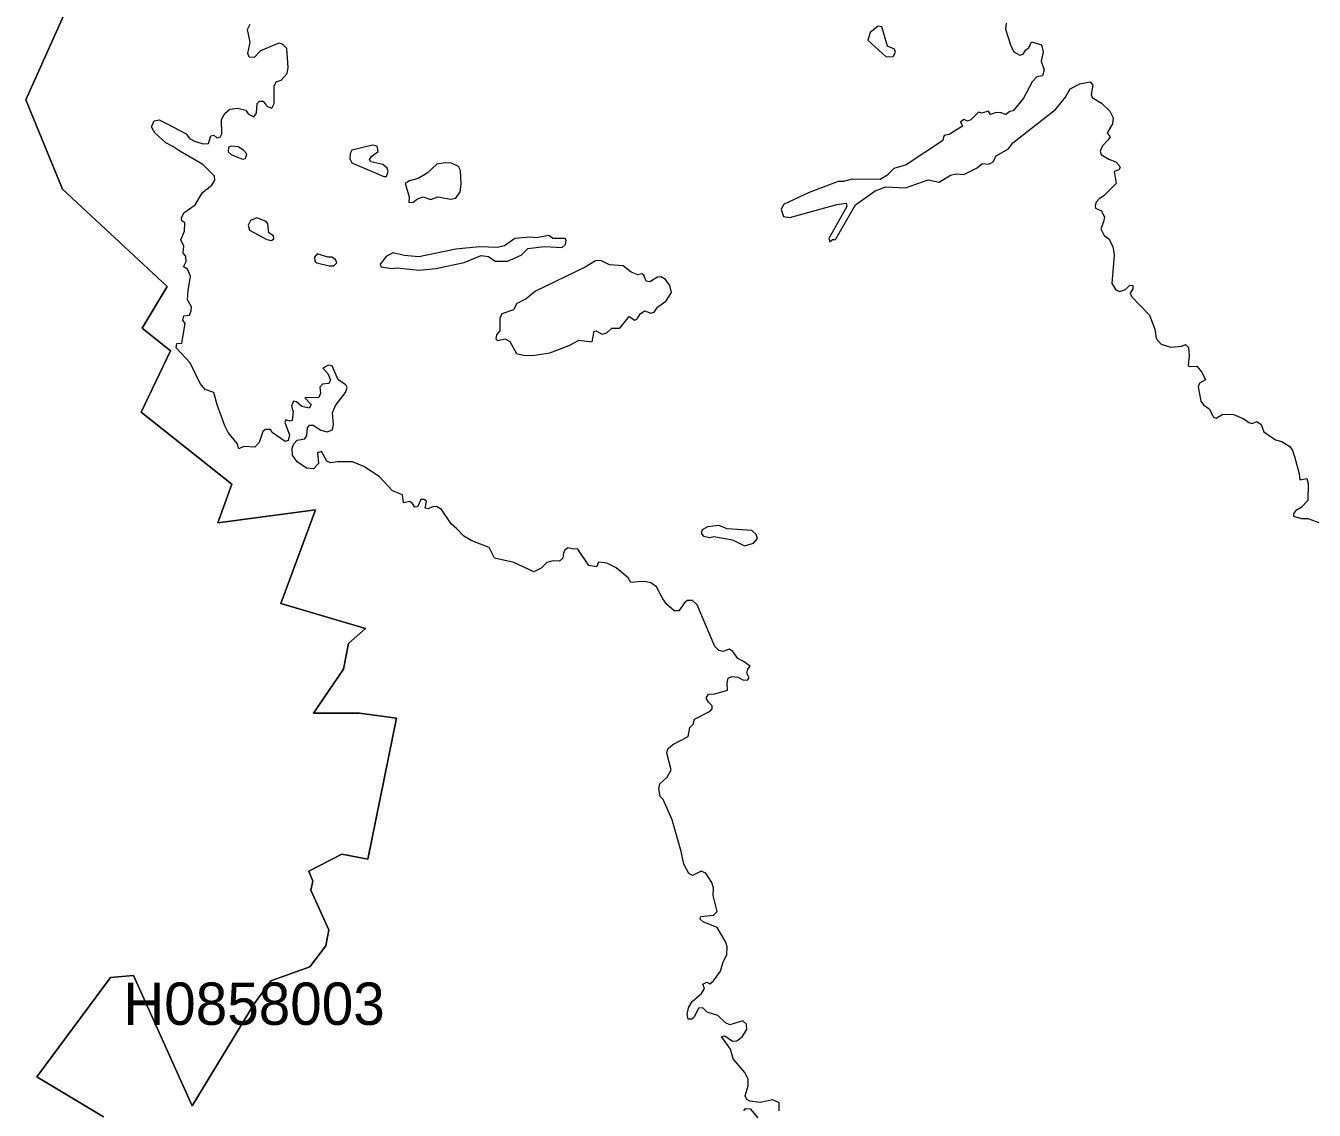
# Model space of a CAD drawing. Extents: x 369010 to 739155, y 6377141 to 6616555.
# Drawn here: x 437921 to 440963, y 6468179 to 6470741 of the extents above; entities that cross this region are included whole.
import ezdxf
from ezdxf.enums import TextEntityAlignment as Align

# ---------------------------------------------------------------- set-up
doc = ezdxf.new("R2010")
doc.units = 0
doc.header["$LTSCALE"] = 40
doc.layers.add('1', color=7, linetype='Continuous', lineweight=13)
doc.layers.add('2', color=7, linetype='Continuous')

msp = doc.modelspace()

# ---------------------------------------------------------------- linework, layer by layer
at = {"layer": '1'}
for points in [[(438281.57, 6471370.03), (437920.77, 6470565.51), (438007.66, 6470354.83), (438254.27, 6470124.44), (438195.35, 6470026.47), (438262.71, 6469972.51), (438193.53, 6469827.7), (438407.52, 6469658.22), (438374.59, 6469566.53), (438605.13, 6469597.15), (438522.71, 6469375.87), (438722.64, 6469317.12), (438682.76, 6469281.86), (438671, 6469220.63), (438600.33, 6469117.02), (438708.57, 6469117.02), (438795.63, 6469105.27), (438727.94, 6468772.11), (438666.7, 6468783.86), (438589.08, 6468743.81), (438598.51, 6468720.31), (438593.88, 6468699.12), (438636.08, 6468604.95), (438629.13, 6468567.38), (438591.4, 6468517.9), (438499.71, 6468484.96), (438459.66, 6468430.84), (438313.85, 6468189.37), (438175.15, 6468497.71), (438121.03, 6468492.91), (437946.92, 6468257.72), (438104.48, 6468163.55)], [(438104.48, 6468163.55), (437946.92, 6468257.72), (438121.03, 6468492.91), (438175.15, 6468497.71), (438313.85, 6468189.37), (438459.66, 6468430.84), (438499.71, 6468484.96), (438591.4, 6468517.9), (438629.13, 6468567.38), (438636.08, 6468604.95), (438593.88, 6468699.12), (438598.51, 6468720.31), (438589.08, 6468743.81), (438666.7, 6468783.86), (438727.94, 6468772.11), (438795.63, 6469105.27), (438708.57, 6469117.02), (438600.33, 6469117.02), (438671, 6469220.63), (438682.76, 6469281.86), (438722.64, 6469317.12), (438522.71, 6469375.87), (438605.13, 6469597.15), (438374.59, 6469566.53), (438407.52, 6469658.22), (438193.53, 6469827.7), (438262.71, 6469972.51), (438195.35, 6470026.47), (438254.27, 6470124.44), (438007.66, 6470354.83), (437920.77, 6470565.51), (438281.57, 6471370.03)], [(438352.41, 6470462.9), (438357.87, 6470480.61), (438364.49, 6470481.93), (438372.1, 6470475.97), (438380.05, 6470477.3), (438383.86, 6470485.24), (438382.7, 6470519.34), (438390.97, 6470533.24), (438402.39, 6470543.33), (438420.93, 6470545.82), (438440.29, 6470541.18), (438445.75, 6470532.74), (438459.16, 6470525.63), (438465.12, 6470534.4), (438466.77, 6470556.74), (438472.57, 6470562.7), (438481.5, 6470562.2), (438490.77, 6470549.95), (438501.69, 6470546.31), (438507.16, 6470556.74), (438507.16, 6470597.95), (438511.79, 6470608.54), (438523.71, 6470611.85), (438537.61, 6470627.91), (438540.59, 6470642.14), (438536.78, 6470686.83), (438526.85, 6470697.25), (438518.58, 6470699.74), (438475.21, 6470681.7), (438459.99, 6470665.81), (438448.24, 6470666.63), (438444.93, 6470675.41), (438450.39, 6470701.56), (438444.1, 6470731.84), (438450.72, 6470744.75)], [(440235.18, 6470746.57), (440234.02, 6470732.67), (440245.78, 6470695.27), (440253.72, 6470679.21), (440267.62, 6470671.27), (440275.23, 6470673.75), (440281.52, 6470683.52), (440289.14, 6470688.15), (440295.43, 6470702.88), (440318.6, 6470695.6), (440322.4, 6470678.39), (440317.77, 6470657.37), (440325.22, 6470636.35), (440320.91, 6470622.45), (440307.84, 6470620.29), (440296.92, 6470608.54), (440275.9, 6470569.82), (440252.23, 6470539.53), (440244.29, 6470537.87), (440234.69, 6470531.09), (440223.76, 6470534.56), (440211.85, 6470535.39), (440198.11, 6470530.76), (440193.48, 6470538.7), (440177.26, 6470534.07), (440170.14, 6470536.22), (440151.93, 6470518.51), (440143.99, 6470515.53), (440136.38, 6470519.34), (440127.61, 6470513.87), (440132.24, 6470503.45), (440101.12, 6470484.08), (440089.21, 6470481.44), (440084.74, 6470468.53), (439999.51, 6470412.42), (439970.38, 6470403.32), (439953.33, 6470387.26), (439938.27, 6470377.5), (439871.4, 6470378), (439851.21, 6470372.53), (439838.64, 6470372.53), (439770.28, 6470346.88), (439709.71, 6470318.25), (439704.08, 6470306.83), (439709.71, 6470290.11), (439724.44, 6470287.96), (439835.49, 6470318.25), (439857.34, 6470321.23), (439858.99, 6470314.11), (439816.46, 6470238.31), (439819.44, 6470230.37), (439825.39, 6470236.16), (439832.51, 6470235.83), (439879.51, 6470317.42), (439926.35, 6470351.02), (439951.51, 6470359.96), (439997.35, 6470357.8), (440050.98, 6470376.34), (440077.13, 6470370.88), (440103.94, 6470387.6), (440117.01, 6470391.07), (440135.55, 6470389.42), (440167.16, 6470405.3), (440178.41, 6470415.07), (440193.97, 6470413.74), (440203.57, 6470418.38), (440211.85, 6470433.61), (440240.98, 6470449.99), (440251.07, 6470464.22), (440351.86, 6470543), (440375.7, 6470572.3), (440386.29, 6470591.66), (440408.96, 6470603.58), (440433.79, 6470608.54), (440439.58, 6470600.1)], [(440439.58, 6470600.1), (440435.77, 6470577.92), (440438.26, 6470571.14), (440460.1, 6470558.06), (440479.96, 6470538.7), (440487.91, 6470523.14), (440486.25, 6470508.91), (440474.01, 6470487.39), (440481.12, 6470478.62), (440476.49, 6470471.34), (440463.08, 6470457.11), (440457.62, 6470444.03), (440459.44, 6470436.92), (440477.65, 6470425.16), (440494.36, 6470418.88), (440501.48, 6470411.59), (440504.13, 6470405.8), (440501.15, 6470400.67), (440490.22, 6470396.53), (440495.19, 6470368.4), (440466.23, 6470338.94), (440455.63, 6470332.65), (440448.19, 6470323.71), (440445.54, 6470316.1), (440446.53, 6470309.81), (440460.27, 6470303.52), (440467.22, 6470288.79), (440465.23, 6470277.37), (440458.45, 6470260.98), (440466.89, 6470245.43), (440477.81, 6470237.48), (440487.08, 6470219.44), (440490.06, 6470198.76), (440484.76, 6470132.22), (440494.36, 6470117.16), (440503.3, 6470112.86), (440517.2, 6470117.99), (440527.63, 6470127.59), (440534.41, 6470126.76), (440534.74, 6470119.64), (440528.46, 6470109.22), (440530.94, 6470100.78), (440573.97, 6470056.92), (440586.71, 6470023.82), (440589.69, 6470001.81), (440601.11, 6469988.4), (440623.79, 6469981.61), (440650.27, 6469983.77), (440659.04, 6469987.57), (440665.82, 6469980.79), (440667.15, 6469961.42), (440665, 6469937.92), (440667.48, 6469935.77), (440685.19, 6469936.27), (440697.44, 6469922.69), (440705.88, 6469904.65), (440691.97, 6469896.21), (440688.83, 6469887.77), (440695.12, 6469853.68), (440701.41, 6469844.91), (440714.48, 6469835.64), (440724.91, 6469815.94), (440731.2, 6469813.79), (440747.25, 6469823.06), (440772.08, 6469822.56), (440796.08, 6469812.47), (440808.16, 6469803.7), (440816.43, 6469801.55), (440827.36, 6469805.85), (440837.45, 6469799.06), (440843.74, 6469781.35), (440871.05, 6469762.82), (440885.78, 6469759.01), (440904.81, 6469746.93), (440911.1, 6469737.66), (440915.74, 6469723.26), (440927.32, 6469682.55), (440928.48, 6469667.82), (440945.03, 6469671.13), (440948.67, 6469659.71), (440947.84, 6469619.33), (440931.95, 6469602.94), (440918.38, 6469595), (440913.75, 6469588.21), (440913.42, 6469582.42), (440932.29, 6469576.96), (440947.51, 6469576.46), (440973.5, 6469567.19)], [(438561.61, 6469761.66), (438579.32, 6469765.3), (438584.28, 6469772.91), (438585.6, 6469790.62), (438590.24, 6469796.91), (438599.01, 6469796.91), (438617.22, 6469785.49), (438632.28, 6469781.35), (438644.85, 6469785.99), (438647.01, 6469798.24), (438644.85, 6469826.37), (438651.81, 6469843.58), (438675.47, 6469874.37), (438679.61, 6469886.12), (438676.63, 6469892.41), (438658.59, 6469904.65), (438643.86, 6469937.09), (438635.09, 6469938.75), (438622.35, 6469931.96), (438633.77, 6469919.38), (438640.55, 6469903.83), (438635.92, 6469895.72), (438621.19, 6469894.06), (438615.23, 6469886.95), (438616.88, 6469873.04), (438612.75, 6469862.95), (438579.98, 6469862.12), (438594.21, 6469846.23), (438589.58, 6469837.79), (438572.7, 6469841.1), (438559.79, 6469852.52), (438552.5, 6469853.68), (438547.87, 6469841.93), (438551.68, 6469829.68), (438549.69, 6469808.66), (438545.22, 6469807.01), (438535.13, 6469809.99), (438532.15, 6469803.2), (438543.57, 6469774.57), (438540.09, 6469761.16), (438532.97, 6469759.01), (438502.36, 6469780.03), (438498.55, 6469786.82), (438487.13, 6469787.31), (438480.51, 6469782.18), (438471.57, 6469756.53), (438461.48, 6469745.11), (438435.82, 6469746.93), (438424.07, 6469740.97), (438419.93, 6469754.05), (438398.58, 6469779.7), (438390.64, 6469795.59), (438372.6, 6469845.24), (438364.99, 6469874.7), (438343.97, 6469881.48), (438332.71, 6469895.72), (438309.21, 6469944.21), (438275.95, 6469980.29), (438277.27, 6469990.05), (438289.52, 6469991.21), (438297.3, 6470037.22), (438291.34, 6470045.5), (438294.32, 6470055.26), (438307.39, 6470057.41), (438311.2, 6470067.01), (438312.03, 6470076.78), (438302.76, 6470093.49), (438303.92, 6470115.34), (438309.71, 6470149.1), (438302.92, 6470165.49), (438292.83, 6470170.95), (438299.61, 6470184.03), (438298.62, 6470195.78), (438292.33, 6470204.22), (438294.15, 6470219.77), (438286.87, 6470235.33), (438295.31, 6470255.52), (438296.63, 6470274.89), (438289.02, 6470279.52), (438288.19, 6470287.13), (438294.15, 6470298.89), (438320.8, 6470317.42), (438337.68, 6470346.88), (438360.35, 6470364.09), (438367.47, 6470375.84), (438366.15, 6470385.11), (438338.51, 6470412.92), (438284.39, 6470444.03), (438268, 6470455.78), (438251.12, 6470464.22), (438225.14, 6470487.39), (438217.52, 6470502.12), (438223.81, 6470516.36), (438236.06, 6470518.51), (438253.27, 6470509.57), (438299.12, 6470485.24), (438307.06, 6470474.32), (438320.96, 6470467.53), (438340, 6470462.07), (438352.41, 6470462.9)], [(439434.14, 6469022.85), (439436.96, 6469032.45), (439448.71, 6469043.04), (439484.62, 6469061.91), (439488.76, 6469082.93), (439496.37, 6469091.37), (439499.35, 6469102.79), (439536.92, 6469121.66), (439541.56, 6469127.61), (439541.06, 6469134.23), (439532.29, 6469142.67), (439527.32, 6469152.77), (439532.29, 6469161.71), (439547.51, 6469162.53), (439577.8, 6469171.31), (439576.81, 6469187.69), (439578.96, 6469199.44), (439587.4, 6469203.75), (439601.63, 6469202.42), (439613.88, 6469196.13), (439624.8, 6469194.81), (439628.61, 6469200.27), (439623.15, 6469211.36), (439625.63, 6469220.96), (439631.09, 6469228.07), (439615.54, 6469239), (439601.47, 6469245.78), (439589.72, 6469263), (439582.1, 6469268.46), (439566.55, 6469263), (439556.95, 6469265.15), (439547.18, 6469274.75), (439505.64, 6469372.89), (439495.21, 6469382.99), (439483.13, 6469382.99), (439475.85, 6469377.86), (439462.94, 6469358.49), (439451.19, 6469358.99), (439434.31, 6469374.05), (439425.04, 6469387.12), (439409.48, 6469415.76), (439396.08, 6469424.53), (439381.35, 6469428), (439366.78, 6469427.18), (439349.57, 6469425.35), (439342.79, 6469436.44), (439314.65, 6469459.95), (439292.31, 6469471.7), (439272.94, 6469473.85), (439267.98, 6469462.43), (439250.27, 6469465.41), (439223.95, 6469504.13), (439210.55, 6469504.96), (439200.45, 6469507.44), (439192.34, 6469501.16), (439190.36, 6469494.87), (439188.7, 6469483.45), (439181.09, 6469476.33), (439165.53, 6469476.83), (439151.13, 6469472.52), (439137.73, 6469459.45), (439120.18, 6469450.68), (439072.68, 6469473.02), (439027.33, 6469483.12), (439014.43, 6469507.94), (438973.71, 6469523.83), (438954.68, 6469534.75), (438937.96, 6469552.96), (438924.89, 6469563.88), (438902.54, 6469598.31), (438890.3, 6469605.09), (438880.86, 6469604.26), (438870.77, 6469599.63), (438863.65, 6469601.29), (438866.63, 6469617.67), (438861.17, 6469621.97), (438853.56, 6469621.48), (438845.94, 6469604.6), (438839.65, 6469603.44), (438833.86, 6469612.21), (438827.41, 6469617.34), (438812.34, 6469613.86), (438809.86, 6469632.4), (438786.69, 6469642.5), (438754.92, 6469675.76), (438719.17, 6469699.26), (438691.86, 6469711.01), (438656.94, 6469710.68), (438640.22, 6469708.2), (438631.45, 6469712.01), (438618.87, 6469735.01), (438609.11, 6469731.7), (438611.75, 6469706.38), (438599.84, 6469694.3), (438583.45, 6469695.46), (438561.61, 6469710.68), (438550.68, 6469726.74), (438549.86, 6469742.63), (438553.66, 6469753.22), (438561.61, 6469761.66)], [(439699.12, 6468177.95), (439699.45, 6468196.49), (439684.72, 6468204.1), (439654.93, 6468197.81), (439630.1, 6468200.29), (439622.98, 6468204.93), (439619.51, 6468212.87), (439625.96, 6468236.87), (439625.96, 6468252.92), (439618.35, 6468268.48), (439591.21, 6468300.76), (439584.42, 6468323.1), (439563.07, 6468353.39), (439571.02, 6468355.04), (439589.06, 6468342.13), (439599.65, 6468342.96), (439611.89, 6468352.56), (439622.82, 6468370.27), (439621.99, 6468382.51), (439613.88, 6468390.46), (439582.77, 6468381.19), (439572.34, 6468385.33), (439554.96, 6468403.04), (439529.8, 6468410.65), (439519.21, 6468420.75), (439509.12, 6468420.25), (439499.02, 6468398.9), (439493.56, 6468394.6), (439484.79, 6468394.6), (439482.47, 6468405.52), (439485.45, 6468420.75), (439493.89, 6468435.81), (439516.07, 6468455.17), (439522.85, 6468466.59), (439519.54, 6468477.18), (439528.32, 6468481.82), (439535.43, 6468478.01), (439544.7, 6468484.63), (439560.75, 6468507.47), (439567.04, 6468529.65), (439575.65, 6468546.03), (439576.48, 6468565.4), (439573.5, 6468576.32), (439552.98, 6468610.41), (439519.71, 6468624.32), (439512.92, 6468630.6), (439514.58, 6468637.06), (439544.04, 6468639.87), (439552.98, 6468648.81), (439543.71, 6468686.71), (439544.7, 6468704.75), (439540.56, 6468717.33), (439526.16, 6468738.84), (439515.24, 6468743.48), (439495.05, 6468733.38), (439486.28, 6468738.35), (439474.03, 6468760.69), (439468.24, 6468790.15), (439446.89, 6468865.45), (439425.37, 6468913.45), (439418.75, 6468920.57), (439415.44, 6468938.61), (439417.92, 6468950.03), (439434.64, 6468965.58), (439444.24, 6468983.29), (439434.14, 6469022.85)], [(439616.03, 6468177.62), (439620.17, 6468183.41), (439631.09, 6468182.59), (439648.8, 6468161.07)]]:
    msp.add_lwpolyline(points, dxfattribs=at)
for points in [[(439952.17, 6470667.13), (439968.56, 6470668.29), (439974.02, 6470678.39), (439971.87, 6470685.5), (439955.48, 6470692.78), (439941.58, 6470737.8), (439933.3, 6470739.79), (439913.94, 6470725.06), (439908.48, 6470706.52)], [(438432.18, 6470425.5), (438439.8, 6470426.82), (438442.77, 6470438.07), (438435.16, 6470447.01), (438422.25, 6470454.46), (438405.37, 6470456.61), (438399.08, 6470453.63), (438398.25, 6470442.71), (438405.37, 6470436.92)], [(438772.13, 6470384.62), (438776.43, 6470396.04), (438773.78, 6470404.48), (438763.36, 6470413.25), (438735.22, 6470419.54), (438732.57, 6470425), (438737.7, 6470432.61), (438752.43, 6470443.54), (438750.28, 6470456.28), (438739.36, 6470458.27), (438690.2, 6470447.01), (438686.4, 6470438.9), (438685.9, 6470426.32), (438690.2, 6470417.05), (438766.33, 6470384.62)], [(438910.82, 6470417.05), (438891.46, 6470414.08), (438868.29, 6470392.73), (438847.27, 6470379.65), (438827.07, 6470374.19), (438816.48, 6470367.9), (438826.25, 6470336.29), (438824.92, 6470323.21), (438835.52, 6470323.71), (438845.61, 6470332.15), (438858.69, 6470336.29), (438876.73, 6470330), (438893.94, 6470336.29), (438924.23, 6470330.83), (438935.98, 6470333.31), (438946.07, 6470348.04), (438949.05, 6470366.58), (438946.9, 6470399.01), (438942.27, 6470408.28), (438925.88, 6470416.23)], [(438501.03, 6470233.68), (438506.16, 6470237.48), (438505.67, 6470244.27), (438494.25, 6470251.72), (438492.26, 6470272.4), (438487.96, 6470278.36), (438466.11, 6470287.13), (438451.05, 6470280.35), (438445.92, 6470269.43), (438449.23, 6470258.01), (438490.11, 6470236.16)], [(439154.77, 6470245.43), (439126.8, 6470239.63), (439110.75, 6470241.62), (439075, 6470237.81), (439051, 6470221.1), (439034.29, 6470216.8), (438991.92, 6470218.45), (438935.98, 6470212.66), (438849.09, 6470194.45), (438814.17, 6470198.26), (438788.51, 6470204.55), (438772.13, 6470196.27), (438757.4, 6470177.24), (438760.05, 6470170.95), (438785.2, 6470167.14), (438797.62, 6470168.47), (438849.75, 6470163.01), (438888.97, 6470167.14), (438955.51, 6470181.54), (438995.89, 6470197.93), (439013.27, 6470195.78), (439029.16, 6470184.85), (439057.95, 6470184.85), (439090.39, 6470199.09), (439105.95, 6470214.31), (439145.5, 6470219.28), (439187.21, 6470216.8), (439195.16, 6470223.58), (439196.48, 6470234.5), (439193.83, 6470238.31), (439166.19, 6470237.81)], [(438648.16, 6470173.93), (438655.28, 6470181.05), (438651.81, 6470188.16), (438643.53, 6470194.12), (438633.77, 6470194.12), (438608.94, 6470201.73), (438602.15, 6470194.12), (438603.48, 6470184.52), (438608.11, 6470181.05), (438637.08, 6470173.43)], [(439278.07, 6470186.18), (439265.66, 6470185.35), (439241.66, 6470170.12), (439124.49, 6470113.36), (439101.98, 6470095.65), (439080.13, 6470084.72), (439072.19, 6470069.99), (439044.71, 6470060.39), (439040.08, 6470049.47), (439040.08, 6470020.34), (439031.8, 6470010.25), (439030.48, 6470000.98), (439034.62, 6469997.17), (439052.82, 6470000.98), (439063.75, 6469995.19), (439079.63, 6469966.55), (439095.69, 6469962.25), (439116.71, 6469961.92), (439157.92, 6469968.21), (439203.6, 6469985.42), (439226.77, 6469997.67), (439257.88, 6469993.86), (439262.52, 6470019.51), (439267.48, 6470020.01), (439281.22, 6470012.4), (439292.97, 6470015.38), (439304.72, 6470026.3), (439323.26, 6470026.3), (439345.6, 6470053.61), (439359, 6470045.17), (439364.47, 6470048.15), (439372.08, 6470061.22), (439382.51, 6470067.51), (439396.08, 6470062.05), (439404.02, 6470064.53), (439411.97, 6470076.28), (439432.98, 6470091.01), (439444.9, 6470110.87), (439441.43, 6470127.26), (439431, 6470141.16), (439420.9, 6470147.45), (439412.46, 6470146.62), (439393.93, 6470135.7), (439385.32, 6470137.35), (439379.86, 6470151.59), (439375.22, 6470154.57), (439365.46, 6470152.08), (439350.4, 6470158.37), (439331.03, 6470173.43), (439298.6, 6470176.08)], [(439617.52, 6469512.58), (439639.04, 6469518.86), (439648.64, 6469529.29), (439644.83, 6469539.06), (439635.23, 6469548.66), (439576.31, 6469552.46), (439556.95, 6469560.41), (439530.47, 6469557.1), (439517.89, 6469549.98), (439515.24, 6469542.37), (439520.7, 6469535.25), (439535.93, 6469532.27), (439545.53, 6469534.42), (439588.89, 6469526.48)]]:
    msp.add_lwpolyline(points, close=True, dxfattribs=at)

# ---------------------------------------------------------------- texts
at = {"layer": '2'}
msp.add_text('H0858003', height=100, dxfattribs=at).set_placement((438459.66, 6468380.84), align=Align.CENTER)

doc.saveas('drawing.dxf')
